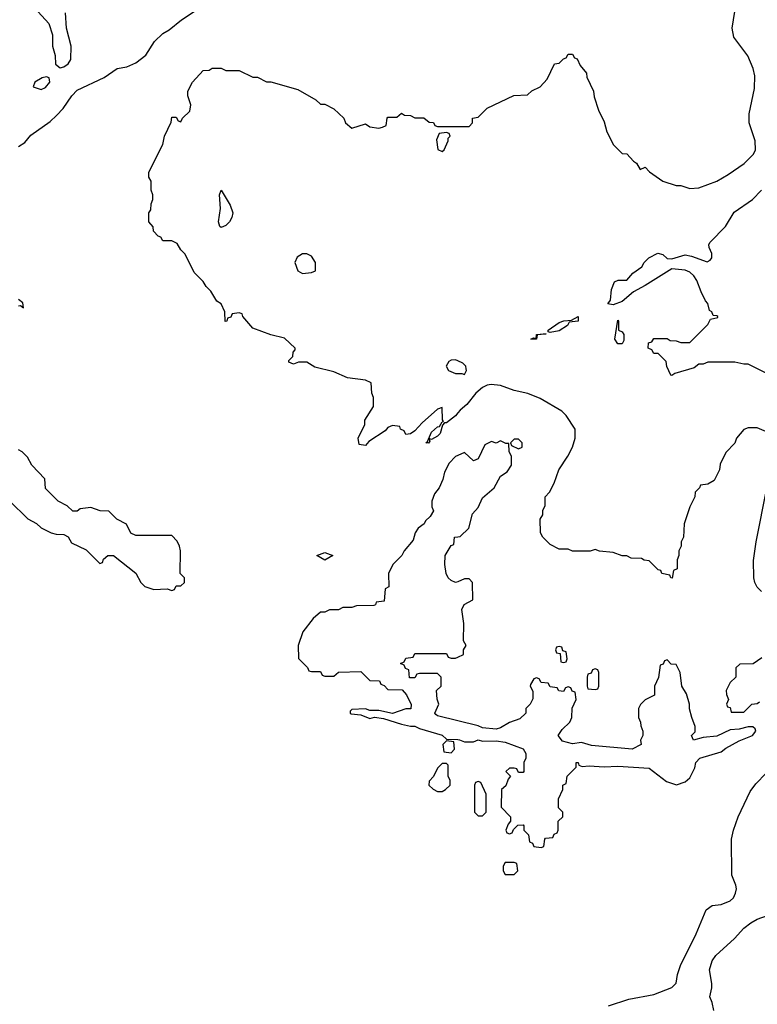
# Model space of a CAD drawing. Header units: inches. Extents: x 2348341 to 2479810, y 460419 to 613669.
# Tile 679 of 721: x 2458055 to 2461330, y 563857 to 568227. Entities that reach past the tile are written whole.
import ezdxf

# ---------------------------------------------------------------- set-up
doc = ezdxf.new("R2010")
doc.units = ezdxf.units.IN
doc.header["$MEASUREMENT"] = 0
doc.layers.add('C4556', color=7, linetype='Continuous')
doc.layers.add('C4566', color=7, linetype='Continuous')

msp = doc.modelspace()

# ---------------------------------------------------------------- linework, layer by layer
at = {"layer": 'C4556', "color": 2}
for points, elevation in [([(2458073.4, 568333.4), (2458184.7, 568210), (2458199.8, 568159.8), (2458201, 568110), (2458211.6, 568068.4), (2458214, 568030), (2458234, 568014), (2458250, 568018), (2458270, 568032), (2458282, 568050), (2458284, 568110), (2458262, 568190), (2458258, 568258)], 46), ([(2458050, 567664.7), (2458077.5, 567682.5), (2458104.8, 567715.2), (2458190, 567774.8), (2458218.4, 567801.6), (2458247.5, 567832.5), (2458286.6, 567890), (2458310, 567914), (2458430, 567971), (2458488, 568010), (2458530, 568018.8), (2458570, 568036), (2458615.3, 568070), (2458654, 568130), (2458690, 568166), (2458718, 568182), (2458772.9, 568227.1), (2458838, 568270)], 42), ([(2460000, 566482.1), (2459990.2, 566469.8), (2459950, 566438), (2459941.4, 566438.6), (2459932.8, 566427.2), (2459921.6, 566390), (2459910, 566378.4), (2459884, 566364), (2459872, 566368), (2459876, 566356), (2459870, 566347.3), (2459858, 566350), (2459865.2, 566354.8), (2459883.1, 566396.9), (2459910, 566420.7), (2459918.6, 566421.4), (2459930, 566442), (2459936.4, 566443.6), (2459932.1, 566452.1), (2459930, 566506), (2459910, 566499), (2459842, 566438), (2459810, 566402), (2459790, 566388.7), (2459770, 566386), (2459762, 566402), (2459746, 566410), (2459742, 566422), (2459710, 566426), (2459690, 566418), (2459676.9, 566403.1), (2459605.4, 566354.6), (2459590, 566338), (2459562, 566342), (2459558, 566370), (2459588, 566430), (2459588, 566450), (2459626, 566510), (2459626, 566550), (2459618, 566570), (2459615.3, 566615.3), (2459590, 566628), (2459510, 566638), (2459450, 566664), (2459365.6, 566685.6), (2459330, 566708), (2459292.7, 566707.3), (2459270, 566698), (2459250, 566708), (2459250, 566714), (2459267.3, 566732.7), (2459268.4, 566751.6), (2459278, 566762), (2459278, 566770), (2459230, 566814), (2459170, 566828.7), (2459090, 566858), (2459046, 566910), (2459042, 566922), (2459030, 566926), (2458998, 566922), (2458992.7, 566907.3), (2458978, 566902), (2458974, 566890), (2458967.3, 566887.3), (2458966, 566930), (2458950, 566966), (2458930, 566978), (2458903.1, 567023.1), (2458883.1, 567043.1), (2458870, 567066), (2458830, 567106), (2458790, 567186), (2458770, 567206), (2458754.6, 567234.6), (2458730, 567246), (2458690, 567246), (2458682, 567262), (2458670, 567266), (2458648.4, 567288.4), (2458647.3, 567307.3), (2458628, 567330), (2458628, 567370), (2458636.4, 567383.6), (2458638, 567410), (2458646, 567430), (2458646, 567450), (2458638, 567470), (2458638, 567510), (2458628.4, 567528.4), (2458628, 567550), (2458690, 567674), (2458698, 567710), (2458727.3, 567772.7), (2458730, 567794), (2458750, 567794), (2458758, 567778), (2458770, 567774), (2458778, 567790), (2458810, 567822), (2458815.3, 567850), (2458802, 567890), (2458802, 567910), (2458822, 567950), (2458870, 568002), (2458896.4, 568003.6), (2458910, 568012), (2458950, 568012), (2458970, 568002), (2459030, 568002), (2459090, 567972), (2459110, 567972), (2459150, 567952), (2459170, 567952), (2459290, 567918), (2459370, 567872), (2459390, 567852), (2459410, 567852), (2459450, 567832), (2459494, 567790), (2459502, 567770), (2459530, 567746), (2459590, 567764.7), (2459610, 567752), (2459650, 567746), (2459666, 567750), (2459682, 567758), (2459686, 567790), (2459690, 567794), (2459730, 567794), (2459750, 567812), (2459763.6, 567803.6), (2459790, 567802), (2459810, 567792), (2459850, 567792), (2459872.7, 567772.7), (2459891.6, 567771.6), (2459898, 567758), (2459910, 567754), (2460000, 567754)], 38), ([(2458050, 566958), (2458058.5, 566958.5), (2458071.3, 566948.7), (2458069.2, 566970), (2458050, 566986)], 42), ([(2460000, 566713.6), (2459990, 566718.3), (2459970, 566715.8), (2459960.5, 566710), (2459948.5, 566690), (2459959.1, 566670), (2459990, 566657.6), (2460000, 566657.5)], 38), ([(2458010, 566092), (2458091.6, 566011.6), (2458130, 565992), (2458150, 565972), (2458194, 565950), (2458216.4, 565943.6), (2458250, 565942), (2458270, 565932), (2458285.4, 565905.4), (2458350, 565874), (2458410, 565814), (2458422, 565818), (2458427.3, 565832.7), (2458446, 565850), (2458472, 565850), (2458570.7, 565770.7), (2458592, 565730), (2458611.1, 565711.1), (2458650, 565698), (2458710, 565702), (2458730, 565694), (2458742, 565698), (2458750, 565714), (2458770, 565714), (2458786, 565730), (2458786, 565750), (2458768, 565770), (2458768.7, 565870), (2458764, 565890), (2458753.6, 565913.6), (2458730, 565938), (2458570, 565938), (2458548.9, 565948.9), (2458528.4, 565988.4), (2458486, 566010), (2458450, 566046), (2458412, 566048), (2458370, 566062), (2458323.6, 566056.4), (2458310, 566046), (2458290, 566046), (2458266, 566070), (2458226, 566090), (2458170, 566146), (2458166, 566190), (2458108, 566250), (2458090, 566286), (2458066, 566310), (2458050, 566318)], 42), ([(2460000, 566293), (2459990, 566288.7), (2459961.4, 566258.6), (2459941.4, 566218.6), (2459933.7, 566186.3), (2459918, 566150), (2459896.9, 566123.1), (2459884.7, 566090), (2459885.4, 566065.4), (2459892, 566048), (2459876.9, 566023.1), (2459856.9, 566003.1), (2459850.8, 565989.2), (2459824.7, 565970), (2459811.3, 565950), (2459802, 565918), (2459762, 565870), (2459751.1, 565848.9), (2459712, 565810), (2459692, 565770), (2459694, 565710), (2459678, 565702), (2459672.7, 565647.3), (2459638, 565642), (2459634, 565630), (2459627.3, 565627.3), (2459550, 565626), (2459530, 565618), (2459490, 565618), (2459470, 565608), (2459430, 565608), (2459410, 565598), (2459390, 565598), (2459358, 565570), (2459311.3, 565510), (2459291.3, 565450), (2459292.7, 565392.7), (2459332.7, 565352.7), (2459338, 565338), (2459350, 565334), (2459390, 565334), (2459398, 565318), (2459410, 565314), (2459450, 565314), (2459470, 565332), (2459570, 565334), (2459610, 565294), (2459652.7, 565292.7), (2459658, 565278), (2459672.7, 565272.7), (2459690, 565254), (2459752.7, 565252.7), (2459771.6, 565231.6), (2459792.7, 565187.3), (2459792, 565168), (2459770, 565168), (2459710, 565148), (2459650, 565162), (2459610, 565162), (2459590, 565168), (2459530, 565166), (2459522, 565158), (2459522, 565150), (2459527.1, 565147.1), (2459570, 565142), (2459610, 565126), (2459630, 565132), (2459670, 565126), (2459750, 565101), (2459790, 565091.3), (2459810, 565091.3), (2459830, 565081), (2459930, 565052), (2459950, 565034), (2460000, 565031.9)], 42), ([(2460000, 565733), (2459990, 565728.7), (2459970, 565738), (2459958, 565750), (2459948.7, 565770), (2459942, 565810), (2459944, 565850), (2459970, 565894), (2459982, 565898), (2459986, 565930), (2460000, 565932.3)], 42), ([(2460000, 565116), (2459910, 565138), (2459903.1, 565143.1), (2459898, 565150), (2459915.3, 565190), (2459908.4, 565211.6), (2459906, 565250), (2459926, 565270), (2459926, 565310), (2459910, 565326), (2459830, 565326), (2459818, 565322), (2459810, 565306), (2459786, 565306), (2459782, 565342), (2459767.3, 565347.3), (2459762, 565362), (2459746, 565370), (2459762, 565378), (2459770, 565394), (2459802, 565398), (2459810, 565414), (2459950, 565414), (2459958, 565398), (2459970, 565394), (2459990, 565394), (2460000, 565398.4)], 42)]:
    msp.add_lwpolyline(points, dxfattribs=dict(at, elevation=elevation))
for points, elevation in [([(2458174, 567974), (2458154, 567970), (2458122, 567950), (2458114, 567930), (2458150, 567918), (2458170, 567926.8), (2458188, 567950), (2458186, 567970)], 46), ([(2459950, 567726), (2459918, 567722), (2459906, 567694), (2459911.1, 567651.1), (2459930, 567642.8), (2459939, 567650), (2459957.2, 567690), (2459958, 567702), (2459966, 567710), (2459962, 567722)], 38), ([(2458950, 567305.2), (2458944, 567310), (2458937.2, 567330), (2458946, 567390), (2458942, 567450), (2458950, 567471), (2458990, 567404.7), (2459000.7, 567370), (2458997.3, 567350), (2458986, 567330), (2458970, 567314)], 34), ([(2459330, 567188), (2459310, 567188), (2459286.8, 567173.2), (2459276, 567150), (2459290, 567112), (2459310, 567101), (2459350, 567104.7), (2459368, 567112), (2459368.7, 567130), (2459368, 567150), (2459350, 567178)], 38), ([(2459410, 565828.3), (2459374, 565850), (2459410, 565862.4), (2459444.7, 565850)], 38), ([(2459950, 565026), (2459934, 565010), (2459938, 564978), (2459970, 564974), (2459986, 564990), (2459982, 565022)], 42), ([(2459950, 564926), (2459930, 564926), (2459910, 564906), (2459891.6, 564868.4), (2459872.7, 564847.3), (2459872, 564830), (2459890, 564812), (2459910, 564802), (2459930, 564802), (2459946, 564810), (2459966, 564830), (2459966, 564850), (2459958, 564870), (2459958, 564918)], 42)]:
    msp.add_lwpolyline(points, close=True, dxfattribs=dict(at, elevation=elevation))
at = {"layer": 'C4566', "color": 2}
for points, elevation in [([(2460000, 567754), (2460050, 567754), (2460066, 567770), (2460066, 567790), (2460090, 567794), (2460130, 567834), (2460248.4, 567891.6), (2460310, 567894), (2460328.4, 567911.6), (2460366, 567930), (2460396.4, 567963.6), (2460428.9, 568031.1), (2460450, 568034), (2460470, 568054), (2460482, 568058), (2460490, 568074), (2460510, 568074), (2460518, 568058), (2460530, 568054), (2460543.6, 568023.6), (2460572, 567990), (2460572.7, 567972.7), (2460602, 567910), (2460605.4, 567885.4), (2460625.4, 567825.4), (2460650, 567774), (2460662, 567730), (2460691.6, 567671.6), (2460730, 567634), (2460750, 567632), (2460779.6, 567599.6), (2460794, 567590), (2460810, 567562), (2460832.7, 567572.7), (2460851.6, 567551.6), (2460910, 567511.3), (2460970, 567491.3), (2460990, 567491), (2461030, 567478), (2461070, 567481), (2461150, 567510.8), (2461200.1, 567539.9), (2461271.3, 567588.7), (2461312.7, 567630), (2461322.7, 567650), (2461320.9, 567690), (2461294.5, 567770), (2461294.5, 567810), (2461317.6, 567922.4), (2461318.4, 567978.4), (2461312, 568010), (2461287.5, 568067.5), (2461225.2, 568150), (2461219, 568190), (2461238, 568310)], 38), ([(2461390, 566648), (2461290, 566698), (2461270, 566698), (2461230, 566708), (2461110, 566708), (2461090, 566698), (2461070, 566698), (2461050, 566682), (2460963.6, 566656.4), (2460950, 566648), (2460946, 566650), (2460928.4, 566688.4), (2460926, 566710), (2460890, 566746), (2460870, 566746), (2460862, 566762), (2460846, 566770), (2460847.3, 566792.7), (2460862, 566798), (2460870, 566812), (2460930, 566812), (2460943.6, 566803.6), (2460970, 566802), (2460990, 566794), (2461030, 566794), (2461110, 566874), (2461122, 566898), (2461154.6, 566905.4), (2461155.3, 566910), (2461150, 566912.7), (2461134.6, 566914.6), (2461128, 566930), (2461117.2, 566937.2), (2461110, 566968), (2461099.5, 566979.5), (2461080.1, 567020.1), (2461061.1, 567070), (2461048.3, 567090), (2461030, 567107.1), (2461010, 567115.4), (2460950, 567121.6), (2460832.5, 567047.5), (2460779.9, 567020.1), (2460730, 566976), (2460690, 566962), (2460666, 566966), (2460678, 566982), (2460682, 567030), (2460696.4, 567063.6), (2460711.6, 567071.6), (2460750, 567072), (2460777.2, 567102.8), (2460818, 567130), (2460828, 567150), (2460848.9, 567171.1), (2460888.4, 567191.6), (2460910, 567184.7), (2460930, 567167.7), (2460950, 567166.4), (2461010, 567183), (2461038.5, 567178.5), (2461108, 567152), (2461120.4, 567159.6), (2461128, 567170), (2461128, 567190), (2461116.4, 567216.4), (2461115.3, 567230), (2461120.2, 567239.8), (2461188.7, 567310), (2461226.6, 567373.4), (2461308.7, 567430), (2461348.7, 567470)], 34), ([(2460000, 566657.5), (2460017.3, 566657.3), (2460030, 566652), (2460039, 566670), (2460038, 566678), (2460035.3, 566690), (2460022.9, 566702.9), (2460000, 566713.6)], 38), ([(2461388, 566390), (2461330, 566415.3), (2461290, 566415.3), (2461270, 566408.7), (2461238, 566370), (2461230, 566348), (2461190, 566306), (2461165.4, 566254.6), (2461162, 566230), (2461138, 566182), (2461110, 566166), (2461078, 566162), (2461074, 566150), (2461054, 566130), (2461052, 566110), (2461030, 566066), (2461004.7, 565990), (2461002, 565930), (2460992, 565910), (2460992, 565890), (2460982, 565870), (2460982, 565850), (2460974, 565830), (2460974, 565790), (2460958, 565782), (2460951.6, 565748.4), (2460946, 565750), (2460942, 565762), (2460906, 565770), (2460902, 565782), (2460890, 565786), (2460850, 565826), (2460828.4, 565828.4), (2460816.4, 565836.4), (2460770, 565838), (2460750, 565848), (2460730, 565848), (2460690, 565862), (2460628.9, 565868.9), (2460610, 565875.3), (2460588.4, 565868.4), (2460530, 565868), (2460508.9, 565868.9), (2460490, 565878), (2460450, 565878), (2460410, 565898), (2460378, 565930), (2460368, 565950), (2460366, 566010), (2460378, 566030), (2460378, 566050), (2460388, 566070), (2460388.7, 566110), (2460408, 566130), (2460428.7, 566170), (2460449, 566230), (2460488.7, 566290), (2460508.7, 566330), (2460522, 566370), (2460522, 566410), (2460482, 566470), (2460462, 566490), (2460366.3, 566546.3), (2460311.6, 566568.4), (2460250, 566581.2), (2460190, 566604), (2460148.9, 566608.9), (2460130, 566605.2), (2460110, 566594.5), (2460080.4, 566570), (2460040.8, 566519.2), (2460010, 566494.7), (2460000, 566482.1)], 38), ([(2460000, 565932.3), (2460010, 565934), (2460048.9, 565971.1), (2460065.6, 566034.4), (2460090, 566062), (2460110, 566104.7), (2460162, 566150), (2460190, 566202), (2460219.3, 566220.7), (2460238, 566250), (2460238, 566290), (2460228.9, 566308.9), (2460226, 566346), (2460214, 566346), (2460190, 566358), (2460170, 566348), (2460150, 566355.3), (2460119.6, 566340.4), (2460090, 566278), (2460070, 566269), (2460030, 566306), (2460000, 566293)], 42), ([(2461349.1, 565689.1), (2461329.1, 565709.1), (2461319, 565730), (2461314, 565750), (2461313.6, 565826.4), (2461325.2, 565910), (2461372.5, 566147.5)], 38), ([(2460000, 565398.4), (2460026, 565410), (2460026, 565430), (2460038, 565450), (2460026, 565470), (2460027.3, 565547.3), (2460018, 565610), (2460028.9, 565631.1), (2460067.3, 565652.7), (2460066, 565730), (2460050, 565746), (2460030, 565746), (2460000, 565733)], 42), ([(2461350, 565395.3), (2461311.6, 565368.4), (2461252.7, 565367.3), (2461234, 565350), (2461234, 565310), (2461210, 565286), (2461192, 565250), (2461192.7, 565232.7), (2461202, 565210), (2461194, 565190), (2461198, 565178), (2461210, 565174), (2461214, 565154), (2461270, 565154), (2461306, 565190), (2461330, 565192), (2461340.4, 565199.6)], 42), ([(2460000, 565031.9), (2460008.4, 565031.6), (2460030, 565022), (2460070, 565022), (2460090, 565031), (2460110, 565024.7), (2460170, 565026), (2460210, 565021), (2460290.9, 564990.9), (2460302, 564970), (2460302, 564950), (2460294, 564930), (2460294, 564890), (2460290, 564886), (2460270, 564886), (2460262, 564902), (2460250, 564906), (2460230, 564906), (2460214, 564890), (2460234, 564870), (2460223.6, 564856.4), (2460212.7, 564827.3), (2460194, 564810), (2460192.7, 564732.7), (2460234, 564690), (2460234, 564670), (2460223.6, 564656.4), (2460214, 564630), (2460218, 564618), (2460230, 564614), (2460242, 564618), (2460247.3, 564632.7), (2460267.3, 564652.7), (2460290, 564654), (2460294, 564650), (2460294, 564630), (2460314, 564610), (2460318, 564578), (2460332, 564572), (2460338, 564558), (2460370, 564554), (2460382, 564558), (2460386, 564590), (2460390, 564594), (2460422, 564598), (2460428, 564612), (2460442, 564618), (2460446, 564630), (2460446, 564670), (2460466, 564690), (2460466, 564710), (2460448, 564730), (2460448, 564770), (2460466, 564810), (2460466, 564830), (2460482, 564838), (2460486, 564870), (2460526, 564910), (2460526, 564930), (2460534, 564930), (2460538, 564918), (2460552.7, 564912.7), (2460584, 564916), (2460650, 564910.8), (2460710, 564914), (2460850, 564904.7), (2460926.4, 564846.4), (2460971.6, 564831.6), (2461010, 564844.7), (2461030, 564862), (2461052.5, 564907.5), (2461057.2, 564930), (2461075.3, 564950), (2461170, 564977.3), (2461190, 564994), (2461250, 565026.8), (2461308, 565050), (2461324, 565070), (2461320.4, 565080.4), (2461310, 565088.7), (2461290, 565089), (2461250, 565079), (2461210, 565075.3), (2461150, 565047), (2461090, 565041.2), (2461046, 565030), (2461038, 565050), (2461054, 565066), (2461054, 565090), (2461039, 565130), (2461029.1, 565169.1), (2461029, 565190), (2461015.5, 565235.5), (2460995.3, 565270), (2460988, 565330), (2460970, 565366), (2460947.3, 565367.3), (2460930, 565386), (2460918, 565382), (2460912.7, 565367.3), (2460898, 565362), (2460891.6, 565308.4), (2460874, 565270), (2460874, 565230), (2460831.6, 565208.4), (2460811.6, 565188.4), (2460802, 565170), (2460802, 565130), (2460812, 565110), (2460812.7, 565092.7), (2460822, 565070), (2460822, 565050), (2460812, 565030), (2460814, 565010), (2460774, 564990), (2460594, 565006), (2460550, 565019), (2460510, 565014), (2460464.5, 565024.5), (2460446, 565050), (2460463.1, 565076.9), (2460498, 565110), (2460506, 565130), (2460508.4, 565171.6), (2460526, 565210), (2460522, 565242), (2460507.3, 565247.3), (2460502, 565262), (2460490, 565266), (2460478, 565262), (2460470, 565246), (2460448.4, 565248.4), (2460442, 565262), (2460410, 565266), (2460402, 565282), (2460370, 565286), (2460362, 565302), (2460350, 565306), (2460338, 565302), (2460323.6, 565276.4), (2460322, 565270), (2460332.7, 565247.3), (2460332.7, 565212.7), (2460322, 565190), (2460302, 565170), (2460302, 565150), (2460275.3, 565124.7), (2460230, 565108.7), (2460190, 565084), (2460170, 565079), (2460110, 565084), (2460090, 565094), (2460000, 565116)], 42), ([(2460670, 563850.7), (2460760.1, 563879.9), (2460870, 563900.7), (2460950, 563931.3), (2460969.2, 563950.8), (2460976, 563990), (2460989.4, 564030), (2461058, 564170), (2461103.2, 564276.8), (2461130, 564296), (2461170, 564301), (2461210, 564316), (2461224, 564330), (2461233.2, 564350), (2461237.2, 564370), (2461234, 564386), (2461217.2, 564430), (2461216, 564590), (2461223.7, 564630), (2461244.5, 564690), (2461298.3, 564801.7), (2461323.9, 564836.1), (2461370, 564882.8)], 38), ([(2461137.2, 563830), (2461130, 563866), (2461119, 563890), (2461128.7, 563930), (2461128.7, 563950), (2461117.2, 564010), (2461129.3, 564050), (2461145.6, 564074.4), (2461229, 564150), (2461270, 564196), (2461301.5, 564218.5), (2461330, 564234.8), (2461400.2, 564259.8)], 34)]:
    msp.add_lwpolyline(points, dxfattribs=dict(at, elevation=elevation))
for points, elevation in [([(2460410, 566839), (2460402, 566842), (2460401.2, 566850), (2460450, 566883.1), (2460470.4, 566890.4), (2460505.6, 566894.4), (2460534, 566910), (2460534.8, 566890), (2460495.3, 566884.7), (2460486.8, 566870), (2460450, 566846.3)], 34), ([(2460710, 566788), (2460698, 566810), (2460710, 566894), (2460714, 566890), (2460714, 566850), (2460730, 566842), (2460738, 566830), (2460736.9, 566803.1), (2460730, 566788)], 34), ([(2460350, 566809.7), (2460324, 566810), (2460336, 566816), (2460348, 566812), (2460350, 566830.3), (2460392.7, 566832.7), (2460352, 566828)], 34), ([(2460270, 566366), (2460250, 566366), (2460234, 566350), (2460238, 566338), (2460270, 566322), (2460286, 566330), (2460286, 566350)], 42), ([(2460450, 565446), (2460438, 565442), (2460434, 565430), (2460438, 565418), (2460454, 565414), (2460458, 565378), (2460470, 565374), (2460482, 565378), (2460486, 565390), (2460482, 565422), (2460466, 565426), (2460462, 565442)], 42), ([(2460610, 565346), (2460598, 565342), (2460592.7, 565327.3), (2460578, 565322), (2460574, 565310), (2460574, 565270), (2460578, 565258), (2460610, 565254), (2460622, 565258), (2460626, 565270), (2460626, 565330), (2460622, 565342)], 42), ([(2460090, 564846), (2460078, 564842), (2460074, 564830), (2460074, 564710), (2460090, 564694), (2460110, 564694), (2460126, 564710), (2460126, 564790), (2460102, 564842)], 42), ([(2460250, 564486), (2460210, 564486), (2460202, 564470), (2460202, 564450), (2460210, 564434), (2460250, 564434), (2460266, 564450), (2460262, 564482)], 42)]:
    msp.add_lwpolyline(points, close=True, dxfattribs=dict(at, elevation=elevation))

doc.saveas('drawing.dxf')
